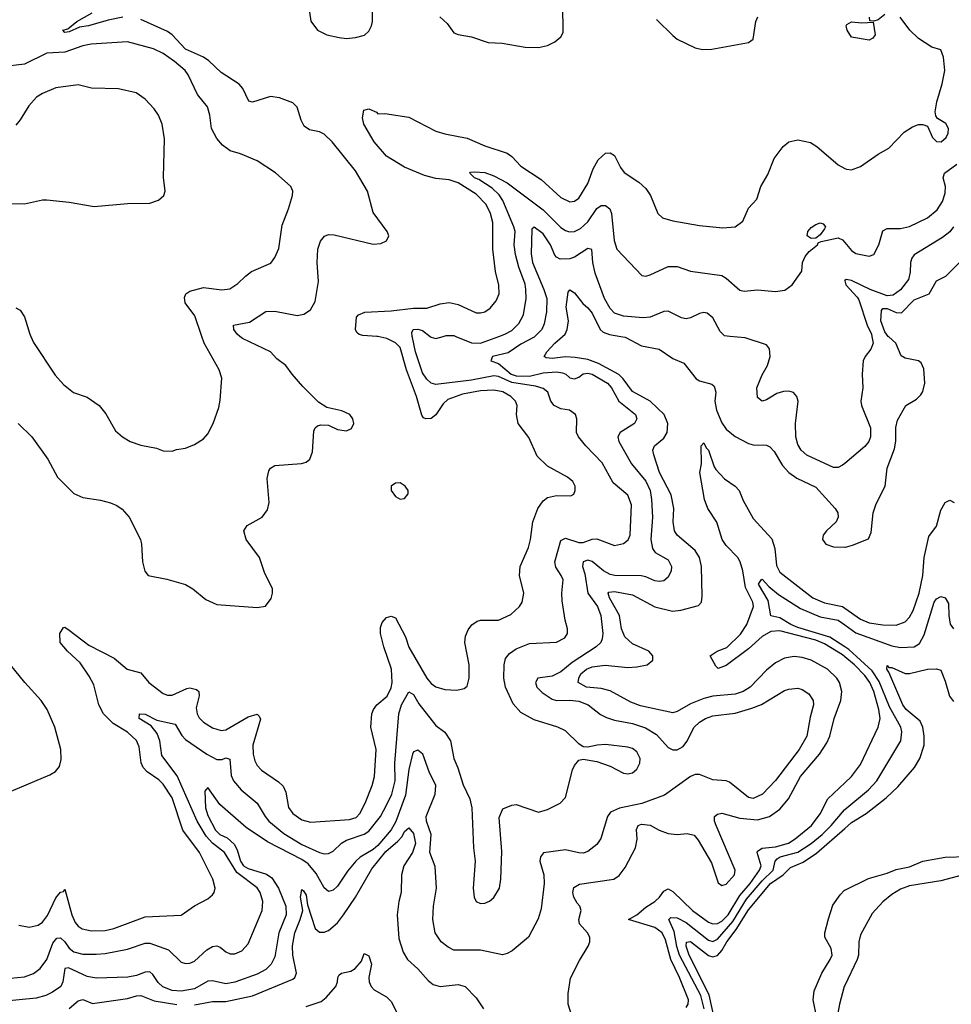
# Model space of a CAD drawing. Header units: inches. Extents: x 1173000 to 1307049, y 522583 to 678455.
# Tile 284 of 617: x 1256308 to 1260477, y 547010 to 551417. Entities that reach past the tile are written whole.
import ezdxf

# ---------------------------------------------------------------- set-up
doc = ezdxf.new("R2010")
doc.units = ezdxf.units.IN
doc.header["$MEASUREMENT"] = 0
for name, color, linetype in [('B2554', 7, 'Continuous'), ('B2555', 7, 'Continuous'), ('B2564', 7, 'Continuous'), ('B2565', 7, 'Continuous')]:
    doc.layers.add(name, color=color, linetype=linetype)

msp = doc.modelspace()

# ---------------------------------------------------------------- linework, layer by layer
at = {"layer": 'B2554', "color": 5}
for points, elevation in [([(1258613.3, 550000), (1258610, 549996.8), (1258550, 549964.5), (1258493.8, 549926.2), (1258423.9, 549910), (1258417, 549890), (1258450, 549879.1), (1258506.9, 549830), (1258530, 549822.5), (1258590, 549821), (1258650, 549836.5), (1258710, 549840.4), (1258736.7, 549836.7), (1258752.5, 549830), (1258770, 549813.6), (1258790, 549809.9), (1258810, 549817.1), (1258830, 549831.7), (1258850, 549835.1), (1258870, 549831.4), (1258938.9, 549790), (1258955.8, 549770), (1258989.6, 549709.6), (1259063.5, 549650), (1259069.8, 549630), (1259059.1, 549610), (1258994.5, 549570), (1258984.1, 549550), (1258989.8, 549530), (1259046.1, 549430), (1259110, 549351.9), (1259128.6, 549310), (1259135.7, 549270), (1259139.7, 549190), (1259132.6, 549090), (1259140.2, 549050), (1259152, 549032), (1259210, 548999.3), (1259224.6, 548970), (1259223.5, 548950), (1259210, 548921.7), (1259190, 548906.2), (1259170, 548902.6), (1259150, 548905.6), (1259110, 548924.1), (1259088.3, 548928.3), (1258971.1, 548928.9), (1258950, 548933.3), (1258920.7, 548950), (1258870, 548992.7), (1258850, 548997.8), (1258829.1, 548990.9), (1258826.8, 548970), (1258837.4, 548937.4), (1258850.3, 548850.3), (1258893.7, 548790), (1258908.2, 548750), (1258916.9, 548670), (1258914.8, 548645.2), (1258908.4, 548630), (1258887.5, 548610), (1258780.6, 548539.4), (1258730, 548497.8), (1258690, 548478.6), (1258626, 548470), (1258616.5, 548450), (1258622.8, 548430), (1258646, 548406), (1258690, 548376.2), (1258710, 548369.9), (1258770, 548371.9), (1258810, 548366.3), (1258852.2, 548350), (1258906.6, 548306.6), (1258933.2, 548293.2), (1258970, 548281.7), (1259050, 548267.5), (1259107.7, 548247.7), (1259157.3, 548217.3), (1259210, 548159.3), (1259230.2, 548149.8), (1259250.2, 548149.8), (1259276.7, 548163.3), (1259293.5, 548186.5), (1259326.2, 548250), (1259350, 548272.9), (1259376.5, 548290), (1259410, 548300.6), (1259510, 548313.1), (1259584.9, 548335.1), (1259627.8, 548352.2), (1259730, 548414.3), (1259750, 548421.3), (1259790, 548424.7), (1259810, 548419.6), (1259839.5, 548399.5), (1259858.7, 548370), (1259859.7, 548350), (1259845, 548295), (1259831.1, 548210), (1259796, 548150), (1259690, 548012), (1259631.6, 547950), (1259590, 547931.8), (1259570, 547936.3), (1259484.2, 548004.2), (1259470, 548010.2), (1259410, 548015.5), (1259350, 548038), (1259330, 548038.5), (1259309.8, 548030.2), (1259193.4, 547946.6), (1259091.9, 547908.1), (1258992.2, 547887.8), (1258951.1, 547870), (1258937.8, 547850), (1258908.4, 547751.6), (1258890, 547724.6), (1258850, 547694), (1258830, 547686.9), (1258810, 547688), (1258750, 547701.2), (1258651.5, 547688.5), (1258638.4, 547670), (1258636.2, 547650), (1258653.8, 547590), (1258655.5, 547550), (1258642.2, 547437.8), (1258627.5, 547392.5), (1258585.1, 547310), (1258511, 547249), (1258490, 547237), (1258468, 547232), (1258370, 547251.8), (1258250, 547252.2), (1258225, 547265), (1258194.6, 547290), (1258166.9, 547330), (1258157.2, 547390), (1258159.2, 547450), (1258172.6, 547530), (1258167.3, 547627.3), (1258143.7, 547690), (1258148.8, 547770), (1258128.2, 547830), (1258127.1, 547850), (1258167.6, 547950), (1258170.1, 547990), (1258139.6, 548050), (1258111.4, 548130), (1258090, 548147.9), (1258070, 548139.6), (1258066.1, 548130), (1258050, 548061.3), (1258034.2, 547945.8), (1257991.4, 547828.6), (1257970, 547790.6), (1257910, 547720.5), (1257890, 547703), (1257831.3, 547668.7), (1257811.9, 547650), (1257774.7, 547605.3), (1257730, 547538.5), (1257710, 547521.4), (1257690, 547515.6), (1257670, 547531.1), (1257634.9, 547594.9), (1257598.7, 547638.7), (1257570, 547658.3), (1257417, 547737), (1257321.6, 547801.6), (1257203.9, 547903.9), (1257150, 547980.7), (1257135.9, 547964.1), (1257139.4, 547890), (1257150, 547854.5), (1257184.5, 547790), (1257203.4, 547770), (1257235.7, 547755.7), (1257267, 547727), (1257281.8, 547701.8), (1257295.6, 547650), (1257310, 547629.5), (1257330, 547617.2), (1257412.1, 547592.1), (1257435.6, 547575.6), (1257465.6, 547530), (1257498.6, 547450), (1257499.7, 547410), (1257467.9, 547330), (1257450, 547222.4), (1257433, 547190), (1257410, 547166.1), (1257370, 547144.4), (1257270, 547108.7), (1257230, 547101.5), (1257170, 547115.4), (1257150, 547113.3), (1257090, 547078.7), (1257030, 547068.3), (1256990, 547071.8), (1256948.2, 547088.2), (1256927.1, 547107.1), (1256903.4, 547143.4), (1256890, 547155.8), (1256870, 547154.5), (1256830, 547138.7), (1256791.9, 547131.9), (1256650, 547127.3), (1256610, 547135), (1256526.8, 547173.2), (1256509.3, 547170), (1256500.4, 547110), (1256491.7, 547090), (1256455.3, 547064.7), (1256424.4, 547050), (1256381.9, 547038.1), (1256230, 547021.8)], 740), ([(1256266.4, 547126.4), (1256330, 547133.2), (1256370, 547148.6), (1256400.3, 547170), (1256429.9, 547210), (1256456.8, 547283.2), (1256474, 547306), (1256490, 547307.3), (1256510, 547290.1), (1256530, 547260.9), (1256550, 547245.3), (1256590, 547235), (1256650, 547233.8), (1256690, 547238.1), (1256790, 547257.3), (1256870, 547282.9), (1256890, 547283.1), (1256973.3, 547253.3), (1257030, 547198.9), (1257050, 547192.9), (1257070, 547194), (1257090, 547202.4), (1257145.5, 547254.5), (1257170, 547269.2), (1257190, 547271.4), (1257205.5, 547265.5), (1257230, 547244.9), (1257250, 547236.1), (1257270, 547235.5), (1257302, 547250), (1257330, 547281.3), (1257393.6, 547430), (1257395.7, 547470), (1257384.7, 547510), (1257370, 547531.1), (1257280.3, 547600.3), (1257224.1, 547690), (1257170, 547731.7), (1257142.9, 547762.9), (1257102.3, 547830), (1257012.2, 548032.2), (1256944.1, 548124.1), (1256935.1, 548190), (1256922.4, 548222.4), (1256896.5, 548256.5), (1256842.2, 548290), (1256843.7, 548310), (1256870, 548308.9), (1256922.3, 548282.3), (1257003.3, 548263.3), (1257032.9, 548212.9), (1257050, 548195.6), (1257145, 548130), (1257190, 548105.5), (1257214, 548106), (1257230, 548113.6), (1257247.7, 548107.7), (1257254, 548034), (1257265.1, 548010), (1257299.3, 547970), (1257371, 547910), (1257406.1, 547850), (1257422.8, 547830), (1257490, 547774.7), (1257570, 547724.6), (1257650, 547689.5), (1257670, 547684.2), (1257690, 547685.5), (1257710, 547696), (1257748.4, 547731.6), (1257770, 547744.7), (1257848.7, 547771.3), (1257870, 547785), (1257922.5, 547850), (1257950, 547900.7), (1257972.6, 547950), (1257987.6, 548010), (1257986.6, 548090), (1258004.3, 548310), (1258016.7, 548350), (1258050, 548408.9), (1258070, 548397.3), (1258094.5, 548354.5), (1258170, 548257.3), (1258210, 548227.6), (1258235.5, 548190), (1258250, 548110.8), (1258268.6, 548068.6), (1258292.4, 547992.4), (1258321.7, 547930), (1258331.6, 547890), (1258338.6, 547710), (1258346.4, 547650), (1258337.3, 547530), (1258341.1, 547490), (1258350, 547470.7), (1258370, 547461.6), (1258390, 547463.1), (1258410, 547472.2), (1258430, 547488.5), (1258454.5, 547530), (1258461.4, 547570), (1258465.6, 547694.4), (1258453.7, 547846.3), (1258470, 547884.9), (1258510, 547901.3), (1258530, 547903.7), (1258630, 547870.2), (1258670, 547881.6), (1258726.3, 547910), (1258750, 547935.5), (1258781.1, 548058.9), (1258790, 548079.3), (1258810, 548102.4), (1258830, 548107), (1258890, 548097.4), (1258950, 548076.5), (1259010, 548044.7), (1259030, 548041.3), (1259050, 548046.7), (1259070, 548063.1), (1259083.1, 548090), (1259084.4, 548110), (1259070, 548140.4), (1259050, 548154.8), (1259030, 548160.3), (1258930, 548172.3), (1258892, 548170), (1258850, 548160.5), (1258830, 548162.9), (1258810, 548176.3), (1258750, 548234.4), (1258716.2, 548250), (1258610, 548283.8), (1258550, 548316.4), (1258515.7, 548355.7), (1258481.4, 548430), (1258474.4, 548470), (1258475.5, 548530), (1258482.4, 548557.6), (1258499.2, 548580.8), (1258530, 548601.5), (1258590, 548624.6), (1258710, 548631.7), (1258747, 548650), (1258758.9, 548670), (1258759.7, 548690), (1258748.8, 548728.8), (1258735.5, 548815.5), (1258733.8, 548850), (1258739.3, 548910), (1258731.6, 548930), (1258706.7, 548966.7), (1258702.2, 548990), (1258730, 549085.7), (1258750, 549096.3), (1258810, 549077.3), (1258830, 549077.3), (1258870, 549091.8), (1258890, 549093.5), (1258970, 549063.8), (1259010, 549072.4), (1259030.4, 549089.6), (1259039.1, 549110), (1259046.4, 549246.4), (1259029.3, 549289.3), (1258963.9, 549343.9), (1258914.2, 549434.2), (1258841.1, 549510), (1258808.9, 549550), (1258799.4, 549570), (1258800.4, 549630), (1258795.8, 549650), (1258769, 549669), (1258730, 549676.1), (1258699.2, 549690), (1258685, 549710), (1258671.4, 549750), (1258650, 549766.3), (1258616.3, 549776.3), (1258510, 549793.7), (1258450, 549820.4), (1258430, 549823.9), (1258330, 549803.4), (1258170, 549784.9), (1258150, 549790.5), (1258130, 549808.4), (1258110, 549836.5), (1258079.3, 549930), (1258065.1, 549994.9), (1258064.6, 550000)], 760), ([(1256300.5, 549610), (1256361.6, 549550), (1256433.7, 549450), (1256476.9, 549370), (1256550, 549296.9), (1256590, 549278), (1256670, 549266.5), (1256715, 549255), (1256742.9, 549242.9), (1256765.9, 549225.9), (1256798, 549190), (1256848.2, 549090), (1256853.4, 549070), (1256857.6, 548990), (1256868.5, 548948.5), (1256882.8, 548930), (1256966.7, 548913.3), (1257049.3, 548889.3), (1257083.1, 548870), (1257141.3, 548821.3), (1257190, 548800.3), (1257370, 548785.7), (1257408.1, 548791.9), (1257433.9, 548826.1), (1257439.7, 548850), (1257438.7, 548870), (1257403.1, 548943.1), (1257380.4, 549010), (1257321.5, 549090), (1257311.6, 549130), (1257326.6, 549153.4), (1257392.3, 549190), (1257416.4, 549223.6), (1257424, 549256), (1257415.8, 549364.2), (1257422.5, 549397.5), (1257430, 549410.4), (1257450, 549422.4), (1257569.7, 549430.3), (1257590, 549437.1), (1257606.6, 549450), (1257617.7, 549482.3), (1257624.7, 549575.3), (1257630, 549591), (1257640.7, 549599.3), (1257655.5, 549604.5), (1257690, 549602), (1257730, 549583), (1257770, 549576.3), (1257793.1, 549586.9), (1257802.7, 549610), (1257798, 549630), (1257785.2, 549650), (1257750, 549667), (1257681.7, 549681.7), (1257644.7, 549704.7), (1257574.9, 549774.9), (1257526.6, 549830), (1257498.9, 549870), (1257459, 549899), (1257430, 549930.4), (1257304.6, 549990), (1257292.6, 550000)], 820), ([(1256303.6, 547363.6), (1256350, 547355), (1256390, 547364.3), (1256410, 547378), (1256432.2, 547407.8), (1256470, 547486.9), (1256490, 547512.2), (1256504.5, 547515.5), (1256510, 547524.7), (1256541.5, 547410), (1256556.6, 547376.6), (1256570, 547359.6), (1256587.3, 547347.3), (1256630, 547338.3), (1256690, 547340.8), (1256728.6, 547348.6), (1256870, 547401.2), (1257030, 547409.1), (1257090, 547450.3), (1257150, 547482), (1257170, 547499.3), (1257178.7, 547510), (1257182.6, 547530), (1257171.8, 547570), (1257112, 547690), (1257038.1, 547790), (1256990, 547933.5), (1256950, 547995), (1256930, 548014.7), (1256879.1, 548050), (1256860.5, 548070), (1256851.3, 548091.3), (1256843.2, 548163.2), (1256830.7, 548190.7), (1256790, 548227.5), (1256726.7, 548266.7), (1256682.5, 548310), (1256662.5, 548350), (1256639.7, 548439.7), (1256619.4, 548479.4), (1256578, 548538), (1256521.8, 548590), (1256489.7, 548630), (1256487, 548670), (1256503.9, 548696.1), (1256510, 548698), (1256530, 548684.9), (1256617.2, 548617.2), (1256730, 548559.3), (1256788.9, 548510), (1256850, 548494), (1256885.8, 548450), (1256950, 548401.8), (1256970, 548393.6), (1256990, 548393.2), (1257056.6, 548423.4), (1257070, 548426.1), (1257099, 548419), (1257110.1, 548410.1), (1257110.7, 548390.7), (1257097.1, 548337.1), (1257101.7, 548310), (1257111.7, 548291.7), (1257130, 548273), (1257170, 548247.3), (1257210, 548235.6), (1257230, 548238.9), (1257330, 548296.8), (1257370, 548308.7), (1257380.3, 548300.3), (1257386, 548286), (1257351.9, 548170), (1257352.8, 548130), (1257359.7, 548099.7), (1257370, 548078.3), (1257390, 548057.8), (1257465.7, 548005.7), (1257486.4, 547986.4), (1257499.1, 547959.1), (1257511.1, 547891.1), (1257530, 547864.1), (1257570, 547835.9), (1257610, 547824.8), (1257783.5, 547836.5), (1257813.2, 547846.8), (1257830, 547864.3), (1257854.3, 547910), (1257885, 547990), (1257895.4, 548030), (1257902.6, 548150), (1257879.9, 548250), (1257883.9, 548310), (1257891.6, 548330), (1257906.8, 548350), (1257952.3, 548390), (1257970, 548427.2), (1257974.4, 548450), (1257972.2, 548510), (1257937.4, 548610), (1257922.9, 548670), (1257923.1, 548696.9), (1257930, 548719.3), (1257950, 548742), (1257970, 548747.7), (1257990, 548739.3), (1258034.4, 548654.4), (1258050, 548608.5), (1258130, 548470.2), (1258150, 548446), (1258170, 548431), (1258210, 548419.3), (1258263.9, 548416.1), (1258297, 548423), (1258310, 548434), (1258319.8, 548470), (1258319.5, 548530), (1258300.2, 548630), (1258302.5, 548657.5), (1258314.1, 548685.9), (1258331.8, 548708.2), (1258355, 548725), (1258370, 548730.1), (1258450.2, 548730.2), (1258505.1, 548754.9), (1258545, 548790), (1258556.5, 548810), (1258563.7, 548850), (1258545.2, 548930), (1258547.6, 548970), (1258584.8, 549055.2), (1258594.1, 549090), (1258603.9, 549170), (1258627.3, 549230), (1258650, 549263.9), (1258670, 549279.1), (1258710, 549287.9), (1258774.2, 549285.8), (1258787, 549293), (1258793.3, 549310), (1258793.3, 549330), (1258783.7, 549350), (1258759.3, 549370), (1258670, 549418.5), (1258623.8, 549463.8), (1258586.6, 549546.6), (1258538, 549610), (1258530.7, 549650), (1258534.6, 549690), (1258527.2, 549710), (1258506.5, 549730), (1258470, 549752), (1258430, 549758.3), (1258370, 549755.7), (1258290, 549741.6), (1258223.4, 549716.6), (1258202.6, 549697.4), (1258170, 549649), (1258150, 549632.8), (1258125.1, 549630), (1258114.9, 549634.9), (1258106.8, 549646.8), (1258083.7, 549730), (1258038.6, 549850), (1258009.9, 549950), (1257990, 549971.3), (1257950.9, 549990), (1257910, 549999.8), (1257905.8, 550000)], 780), ([(1256358, 550000), (1256370, 549972.7), (1256466.7, 549826.7), (1256504.6, 549784.6), (1256548.2, 549748.2), (1256610, 549727), (1256664, 549690), (1256693.5, 549653.5), (1256737.3, 549577.3), (1256767.3, 549550), (1256802.8, 549530), (1256850, 549512.2), (1256919.5, 549499.5), (1256950, 549487.3), (1256990, 549486), (1257010, 549494), (1257050, 549499.1), (1257090, 549515.5), (1257130, 549540.5), (1257150, 549564), (1257173, 549610), (1257198.5, 549681.5), (1257205.6, 549714.4), (1257212.1, 549812.1), (1257201.1, 549850), (1257133.3, 549970), (1257122.9, 550000)], 840), ([(1258145, 550000), (1258150, 549996.3), (1258170, 549990.2), (1258202.6, 550000)], 760), ([(1258259.9, 550000), (1258330, 549970.7), (1258370, 549969.2), (1258452.4, 550000)], 760), ([(1258778.5, 546958.5), (1258763, 547010), (1258762.1, 547057.9), (1258773.1, 547126.9), (1258813.3, 547206.7), (1258852.4, 547270), (1258859.1, 547290), (1258859.1, 547310), (1258848.4, 547330), (1258813.8, 547370), (1258810.7, 547390), (1258820.7, 547430), (1258814.6, 547450), (1258802.6, 547462.6), (1258787.9, 547490), (1258783.1, 547510), (1258787.6, 547532.4), (1258812.7, 547547.3), (1258966.6, 547570), (1258990, 547586), (1259017.1, 547622.9), (1259063.4, 547710), (1259070.9, 547749.1), (1259067.4, 547792.6), (1259075, 547810), (1259090, 547816.9), (1259130, 547811.5), (1259170, 547789.2), (1259210, 547774.5), (1259250, 547769.5), (1259294.6, 547774.6), (1259326.7, 547766.7), (1259344.3, 547744.3), (1259403.1, 547643.1), (1259433.7, 547553.7), (1259450, 547541.7), (1259470, 547547.5), (1259506.6, 547590), (1259509.9, 547610), (1259424.1, 547810), (1259417.3, 547830), (1259417.7, 547850), (1259430, 547861.5), (1259450, 547865), (1259530, 547842.9), (1259610, 547835.1), (1259663.1, 547850), (1259710, 547883.7), (1259747.8, 547930), (1259802.2, 548030), (1259887.4, 548130), (1259920, 548180), (1259933, 548210), (1259952.3, 548290), (1259983, 548370), (1259986.7, 548410), (1259976.3, 548450), (1259964.7, 548470), (1259922.7, 548510), (1259850, 548550.3), (1259810, 548562.5), (1259773.5, 548566.5), (1259730, 548559.9), (1259690, 548538.5), (1259650, 548505.9), (1259576.6, 548430), (1259546.2, 548410), (1259510, 548398.1), (1259410, 548389.2), (1259370, 548379.1), (1259310, 548355.1), (1259250, 548320.1), (1259230, 548315.1), (1259086.3, 548346.3), (1259042.9, 548362.9), (1258950, 548413.6), (1258910, 548423), (1258844.7, 548430), (1258806.8, 548450), (1258809.4, 548470), (1258819.1, 548490), (1258843.7, 548510), (1258870, 548519.9), (1258927.4, 548527.4), (1259030, 548518.3), (1259070, 548520.1), (1259116.2, 548530), (1259141.5, 548550), (1259140.7, 548570), (1259123.5, 548590), (1259050, 548623), (1259015.6, 548655.6), (1259001.7, 548690), (1258992.6, 548750), (1258947, 548830), (1258942, 548850), (1258944.7, 548855.3), (1258970, 548858), (1259050, 548842.5), (1259150, 548789.7), (1259229.9, 548770.1), (1259266.2, 548773.8), (1259344.9, 548795.1), (1259358.7, 548810), (1259362.7, 548837.3), (1259359.2, 548970), (1259350.5, 549010), (1259330, 549042), (1259250.7, 549110), (1259238.8, 549130), (1259232.6, 549170), (1259234.5, 549230), (1259223.4, 549290), (1259170.7, 549390), (1259145.2, 549470), (1259141.3, 549490), (1259149, 549510), (1259190, 549543.7), (1259205.5, 549570), (1259208.6, 549610), (1259191.2, 549650), (1259130, 549709.2), (1259050, 549752.8), (1259008.5, 549810), (1258989.2, 549829.2), (1258897.9, 549877.9), (1258850, 549895.7), (1258794.2, 549905.8), (1258750, 549907.6), (1258690, 549900.8), (1258663.9, 549903.9), (1258655.1, 549910), (1258666.6, 549930), (1258702.7, 549970), (1258737.5, 550000)], 720), ([(1258997.8, 550000), (1259016.9, 549996.9), (1259090, 549957.9), (1259170, 549943.2), (1259230, 549901.4), (1259280.4, 549880.4), (1259335.5, 549810), (1259350, 549800.8), (1259405.4, 549785.4), (1259416.3, 549776.3), (1259423.2, 549750), (1259419.2, 549710), (1259426, 549670), (1259450, 549612.3), (1259470, 549585), (1259510, 549551.9), (1259570, 549519.8), (1259590, 549514.8), (1259650, 549513.5), (1259665.5, 549505.5), (1259683.9, 549483.9), (1259721.1, 549421.1), (1259749.3, 549390), (1259785.7, 549365.7), (1259870, 549324.3), (1259957.8, 549230), (1259969.1, 549210), (1259970.3, 549190), (1259962.3, 549170), (1259918, 549130), (1259903.5, 549110), (1259900.8, 549090), (1259914.9, 549070), (1259950, 549057.1), (1260000, 549056.9)], 720), ([(1260000, 549431.3), (1259990, 549423), (1259970, 549413.2), (1259950, 549412.4), (1259830, 549468.8), (1259805.3, 549490), (1259790, 549516), (1259780.4, 549550), (1259780.1, 549610), (1259791.2, 549710), (1259786, 549730), (1259770, 549748.7), (1259750, 549754.7), (1259726.3, 549753.7), (1259696.5, 549743.5), (1259650, 549715.8), (1259630, 549710.5), (1259610, 549726.8), (1259606.5, 549770), (1259630, 549827), (1259654.9, 549870), (1259666.5, 549910), (1259663.4, 549943.4), (1259650, 549962), (1259553.7, 549993.7), (1259485.8, 550000)], 740), ([(1260000, 548565.8), (1259990, 548574.1), (1259910, 548622.9), (1259870, 548640.1), (1259710, 548681.4), (1259670, 548678.3), (1259630, 548655.7), (1259570, 548600.6), (1259470, 548526.9), (1259432.9, 548512.9), (1259423.2, 548523.2), (1259398.2, 548570), (1259428.4, 548590), (1259472.8, 548607.2), (1259533.5, 548666.5), (1259561.4, 548710), (1259591.7, 548790), (1259588.3, 548810), (1259555.9, 548875.9), (1259544, 548950), (1259531.6, 548990), (1259521.2, 549010), (1259470, 549064.1), (1259451.9, 549090), (1259427.7, 549167.7), (1259387.3, 549230), (1259372, 549270), (1259352.1, 549390), (1259358.9, 549430), (1259357.6, 549510), (1259370, 549524), (1259380.5, 549500.5), (1259390, 549491), (1259415.5, 549415.5), (1259423.6, 549403.6), (1259462.6, 549362.6), (1259510, 549328.7), (1259528.3, 549310), (1259545.2, 549265.2), (1259590, 549185.3), (1259674, 549094), (1259687.8, 549050), (1259694.2, 548974.2), (1259710, 548945), (1259857.2, 548830), (1259910, 548806.7), (1259990.1, 548790.1), (1260000, 548783)], 680), ([(1260000, 548610), (1259932.7, 548652.7), (1259790, 548696.9), (1259758.4, 548710), (1259710, 548740.6), (1259670, 548748.3), (1259657.4, 548817.4), (1259613.6, 548890), (1259625.6, 548910), (1259630, 548912.9), (1259659.8, 548879.8), (1259704.1, 548844.1), (1259802.3, 548782.3), (1259890, 548744.7), (1259970, 548729.8), (1260000, 548708.4)], 660), ([(1256270, 547964.6), (1256442.7, 548037.3), (1256468.4, 548051.6), (1256485.9, 548074.1), (1256494.2, 548105.8), (1256491.8, 548150), (1256464.7, 548250), (1256430.9, 548330), (1256404.7, 548370), (1256330.9, 548450), (1256266.6, 548530)], 820), ([(1259290, 546995.2), (1259299.6, 547010), (1259301.5, 547030), (1259260.6, 547130), (1259221.8, 547210), (1259198.5, 547298.5), (1259183.4, 547330), (1259150, 547353.9), (1259032.4, 547390), (1259070, 547410.5), (1259110, 547445.4), (1259150, 547470.1), (1259171.5, 547490), (1259190, 547516.8), (1259210, 547526.3), (1259230, 547515.5), (1259319.1, 547430), (1259390, 547377.1), (1259410, 547370.1), (1259430, 547371.9), (1259450, 547382.4), (1259478.8, 547410), (1259530, 547496.7), (1259577.1, 547550), (1259619.2, 547610), (1259626.3, 547630), (1259607.6, 547690), (1259610, 547695.5), (1259631.1, 547708.9), (1259690, 547714.4), (1259748.6, 547731.4), (1259778.7, 547750), (1259851.3, 547810), (1259890, 547862), (1259924, 547930), (1260000, 548001.8)], 680), ([(1259370.2, 546989.8), (1259356.5, 547050), (1259260.6, 547230), (1259248.7, 547268.7), (1259236.5, 547336.5), (1259212.2, 547390), (1259222.1, 547397.9), (1259250, 547396.5), (1259290, 547375.6), (1259390, 547297.5), (1259410, 547291.7), (1259430, 547302.2), (1259498.8, 547381.2), (1259559.8, 547480.2), (1259630, 547563.4), (1259679.1, 547610), (1259688.7, 547650), (1259698.2, 547661.8), (1259711.6, 547670), (1259790, 547691.3), (1259850, 547730.4), (1259898.9, 547770), (1259939.3, 547810), (1259999.1, 547880.9), (1260000, 547881.7)], 660), ([(1257090, 547007.2), (1257170, 547023.1), (1257230, 547022.4), (1257350, 547048.3), (1257530, 547123.1), (1257539.1, 547130), (1257547, 547150), (1257529.9, 547229.9), (1257528.9, 547271.1), (1257538.7, 547330), (1257563.7, 547390), (1257574.6, 547430), (1257564.9, 547490), (1257570, 547524), (1257578.4, 547518.4), (1257590, 547498), (1257595.2, 547455.2), (1257630, 547349.2), (1257650, 547332.3), (1257670, 547332.6), (1257690, 547341), (1257730, 547374.4), (1257756.9, 547410), (1257810, 547490.1), (1257883.1, 547616.9), (1257946.3, 547693.7), (1258000.2, 547739.8), (1258018.8, 547761.3), (1258030, 547783.5), (1258050, 547799.2), (1258070, 547774.7), (1258079.6, 547730), (1258065.6, 547690), (1258027.6, 547630), (1258015.9, 547590), (1258014.7, 547510), (1258004, 547470), (1257997.2, 547410), (1258004.8, 547304.8), (1258023.7, 547243.7), (1258042.8, 547210), (1258090, 547169.2), (1258136.1, 547116.1), (1258158.4, 547098.4), (1258190.1, 547090.1), (1258270, 547098.6), (1258301.3, 547090), (1258350, 547038.9), (1258384, 546990)], 720), ([(1259420.5, 546930), (1259393, 547053), (1259304.3, 547230), (1259290.5, 547269.5), (1259292.4, 547287.6), (1259310, 547291.3), (1259390, 547228.7), (1259410, 547222.1), (1259430, 547228.4), (1259450, 547250.9), (1259473.1, 547290), (1259514.7, 547345.3), (1259570, 547433.1), (1259668, 547550), (1259724.4, 547590), (1259757.8, 547622.2), (1259813.7, 547646.3), (1259872.9, 547687.1), (1260000, 547797.6)], 640), ([(1259874.9, 546950), (1259859.4, 547030), (1259862.5, 547070), (1259896.9, 547150), (1259935, 547210), (1259943, 547230), (1259939.1, 547259.1), (1259911, 547311), (1259911.4, 547330), (1259926.9, 547393.1), (1259946.8, 547453.2), (1259979.3, 547500.7), (1259999.6, 547520.4), (1260000, 547520.6)], 620), ([(1257590, 547000.6), (1257656.9, 547023.1), (1257680.1, 547039.9), (1257723.1, 547090), (1257730.8, 547110), (1257730.9, 547130), (1257738.3, 547141.7), (1257747.8, 547150), (1257790, 547157.9), (1257809.9, 547170.1), (1257836.8, 547203.2), (1257850, 547237), (1257870, 547226.7), (1257881.9, 547190), (1257871, 547130), (1257872.5, 547110), (1257880.7, 547090), (1257894.4, 547074.4), (1257950, 547043.4), (1257970, 547022.1), (1257997, 546970)], 680), ([(1260000, 547094.1), (1259998, 547090), (1259977.1, 547010), (1259954.2, 546890)], 620), ([(1256528.9, 546991.1), (1256570, 547025.3), (1256590, 547030.8), (1256633.8, 547013.8), (1256790, 547036.2), (1256830, 547048.2), (1256850, 547048.7), (1256910, 547025.1), (1257011.2, 547008.8)], 720)]:
    msp.add_lwpolyline(points, dxfattribs=dict(at, elevation=elevation))
at = {"layer": 'B2554', "color": 5, "elevation": 820}
msp.add_lwpolyline([(1258010, 549343.7), (1257990, 549342.7), (1257971, 549330), (1257970.7, 549310), (1257990, 549283), (1258010, 549270.7), (1258030, 549274.8), (1258045.6, 549294.4), (1258046, 549310), (1258032.7, 549330)], close=True, dxfattribs=at)
at = {"layer": 'B2555', "color": 5}
for points, elevation in [([(1258188.6, 551430), (1258220.5, 551400.5), (1258250, 551359.3), (1258270.4, 551350.4), (1258330, 551340.3), (1258404.1, 551315.9), (1258467.3, 551312.7), (1258570, 551294), (1258630, 551292.4), (1258670, 551302.4), (1258702.3, 551317.7), (1258730, 551340.7), (1258739.4, 551360.6), (1258736.8, 551610)], 820), ([(1257592.4, 551532.4), (1257610.2, 551410.2), (1257640.4, 551370), (1257682.8, 551350), (1257738, 551338), (1257770, 551333.8), (1257810, 551337.1), (1257851.5, 551348.5), (1257870, 551365.5), (1257881.7, 551390), (1257886.8, 551410), (1257887.2, 551490)], 820), ([(1256770, 551428.5), (1256704.4, 551415.6), (1256615.5, 551390), (1256576, 551384), (1256530, 551363.2), (1256510, 551360.7), (1256500.7, 551370), (1256522.9, 551377.1), (1256564.2, 551410), (1256632.4, 551447.6)], 820), ([(1257292.6, 550000), (1257280.7, 550010), (1257265.7, 550030), (1257264.2, 550050), (1257336.8, 550063.2), (1257410, 550110.7), (1257450, 550113.1), (1257550, 550092.6), (1257580.2, 550099.8), (1257610, 550118.8), (1257630, 550156.5), (1257645.8, 550245.8), (1257638.5, 550330), (1257642.4, 550390), (1257654, 550426), (1257671.6, 550448.4), (1257690, 550455.2), (1257714.9, 550454.9), (1257890, 550412.7), (1257924.5, 550415.5), (1257950, 550427.3), (1257959.3, 550450), (1257952.3, 550470), (1257890, 550554), (1257863.7, 550650), (1257810, 550740.3), (1257706.4, 550870), (1257670, 550905.1), (1257650, 550914.8), (1257604.2, 550924.2), (1257580.6, 550940.6), (1257566.9, 550966.9), (1257550, 551025.1), (1257530, 551044.5), (1257470, 551067.5), (1257430, 551074), (1257350, 551048.7), (1257333.4, 551053.4), (1257306.3, 551110), (1257290, 551128.8), (1257210, 551181.3), (1257153.9, 551233.9), (1257129.9, 551249.9), (1257050, 551285.5), (1256990, 551349.3), (1256970, 551364.5), (1256850, 551418.3)], 820), ([(1259157.8, 551417.8), (1259230, 551346), (1259250.3, 551330.3), (1259330, 551291.8), (1259364.2, 551284.2), (1259405.5, 551285.5), (1259570, 551315.6), (1259590, 551330.5), (1259602.1, 551410), (1259610.4, 551429.6)], 820), ([(1257122.9, 550000), (1257091.3, 550091.3), (1257048.7, 550150), (1257045.6, 550174.4), (1257051.6, 550190), (1257070, 550202.3), (1257130, 550218), (1257212.1, 550207.9), (1257247.9, 550212.1), (1257284.2, 550235.8), (1257318, 550270), (1257346, 550290), (1257431.9, 550328.1), (1257450, 550353.4), (1257467.2, 550392.8), (1257482.8, 550497.2), (1257511.1, 550570), (1257528, 550630), (1257529.6, 550650), (1257520.9, 550670), (1257452.1, 550732.1), (1257370, 550786), (1257296.6, 550816.6), (1257249.7, 550829.7), (1257215.2, 550855.2), (1257190, 550885.1), (1257166.4, 550930), (1257158.8, 550990), (1257147.7, 551027.7), (1257103.2, 551083.2), (1257062.5, 551170), (1257048, 551190), (1257000.7, 551230), (1256950, 551265.4), (1256906.4, 551286.4), (1256790, 551318.2), (1256627.4, 551307.4), (1256590, 551300.2), (1256510, 551271.9), (1256430, 551266.9), (1256330, 551218.4), (1256230, 551206)], 840), ([(1256270, 550594.4), (1256330, 550593), (1256410, 550610.7), (1256430, 550610.7), (1256530, 550600.5), (1256640.8, 550580.8), (1256790, 550594), (1256890, 550596.4), (1256929.2, 550610), (1256953.2, 550630), (1256959.3, 550650), (1256951.1, 550711.1), (1256956.2, 550883.8), (1256945.1, 550950), (1256929.8, 550989.8), (1256910, 551018.7), (1256870, 551061.3), (1256829.8, 551089.8), (1256750, 551108.6), (1256630, 551111), (1256570, 551125.1), (1256470, 551112.4), (1256410, 551086.3), (1256383.8, 551070), (1256348.1, 551031.9), (1256310, 550969.5), (1256290, 550945.1)], 860), ([(1257905.8, 550000), (1257843.4, 550003.4), (1257827.6, 550007.6), (1257817.3, 550017.3), (1257810.6, 550030), (1257814.7, 550085.3), (1257823.8, 550096.2), (1257852.3, 550107.7), (1257970, 550113.8), (1258070, 550125.5), (1258130, 550126), (1258190, 550145.6), (1258230, 550150.8), (1258270, 550142.1), (1258350, 550105.6), (1258370, 550104.7), (1258390, 550110.2), (1258413.3, 550126.7), (1258440.6, 550159.4), (1258453.4, 550190), (1258451.4, 550228.6), (1258437.7, 550290), (1258425.3, 550390), (1258425.9, 550510), (1258414.9, 550550), (1258395, 550590), (1258350, 550636.7), (1258270, 550687.1), (1258230, 550700.7), (1258170, 550706.1), (1258119.3, 550719.3), (1258030, 550757.5), (1257950, 550806.6), (1257893.6, 550870), (1257847.5, 550950), (1257841.6, 550978.4), (1257848.3, 551011.7), (1257870, 551018), (1257904.1, 551004.1), (1257910, 550996), (1257942, 550998), (1258050, 550981.6), (1258170, 550918.6), (1258210, 550906), (1258310, 550886.8), (1258390, 550853), (1258490, 550819.8), (1258510, 550805.2), (1258550, 550761.8), (1258641.3, 550701.3), (1258730, 550621.8), (1258770, 550602.3), (1258790, 550604.5), (1258810, 550617.8), (1258850, 550683.6), (1258874.5, 550750), (1258896.8, 550790), (1258930, 550819.3), (1258950, 550821.6), (1258970, 550808.9), (1258996.3, 550756.3), (1259013.3, 550733.3), (1259078, 550690), (1259110, 550662), (1259130.2, 550630), (1259163.1, 550550), (1259184.9, 550530), (1259230, 550517.6), (1259350, 550496.5), (1259454, 550486), (1259509.7, 550490.3), (1259544, 550516), (1259570, 550574), (1259605.9, 550614.1), (1259624, 550670), (1259655.8, 550724.2), (1259683.5, 550796.5), (1259724.7, 550850), (1259750, 550871.2), (1259790, 550878.9), (1259847.3, 550867.3), (1259875.3, 550850), (1259970, 550767), (1260000, 550751.9)], 780), ([(1258452.4, 550000), (1258479.1, 550010), (1258510, 550026.7), (1258542.2, 550057.8), (1258563.2, 550096.8), (1258574.5, 550170), (1258573.6, 550210), (1258570, 550233.3), (1258541, 550310), (1258526.7, 550366.7), (1258521.3, 550410), (1258524.9, 550470), (1258519.9, 550490), (1258470, 550608.5), (1258454.1, 550634.1), (1258422.8, 550662.8), (1258362.7, 550702.7), (1258343.1, 550710), (1258322.2, 550730), (1258325.5, 550734.5), (1258343.2, 550736.8), (1258390, 550732.9), (1258430, 550718.7), (1258490, 550687.4), (1258650, 550565.9), (1258730, 550487.8), (1258750, 550473.1), (1258767.8, 550467.8), (1258790, 550468.8), (1258818, 550482), (1258850, 550512.3), (1258890, 550571.9), (1258910, 550586.1), (1258930, 550586.2), (1258948.4, 550570), (1258956.6, 550550), (1258968.5, 550428.5), (1258980.7, 550390), (1259091.9, 550271.9), (1259110, 550268.8), (1259130, 550274.6), (1259210, 550312.2), (1259250, 550312.3), (1259310, 550291.4), (1259450, 550271.8), (1259470, 550259.7), (1259530, 550206.9), (1259550, 550202.4), (1259610, 550207.9), (1259690, 550200.3), (1259732.6, 550207.4), (1259765.1, 550230), (1259808, 550292), (1259810.7, 550330), (1259822.5, 550357.5), (1259840.8, 550379.2), (1259878, 550410), (1259881.7, 550418.3), (1259894.9, 550425.1), (1259970, 550440.6), (1259990, 550432.6), (1260000, 550420.5)], 760), ([(1259485.8, 550000), (1259462.2, 550002.2), (1259442.1, 550022.1), (1259410, 550083.1), (1259383.7, 550103.7), (1259370, 550106.5), (1259350, 550102), (1259310, 550082.4), (1259290, 550078.6), (1259270, 550082.6), (1259210, 550112), (1259190, 550111.8), (1259130, 550086.4), (1259097.6, 550082.4), (1259010, 550090.7), (1258970, 550103.9), (1258950, 550125.2), (1258925.1, 550170), (1258883.5, 550283.5), (1258872.5, 550330), (1258868.3, 550388.3), (1258850, 550393.2), (1258790, 550355), (1258770, 550347.4), (1258725.9, 550345.9), (1258710, 550353.7), (1258702.9, 550362.9), (1258684, 550410), (1258650, 550458.3), (1258610, 550489.1), (1258599.7, 550480.3), (1258596.7, 550370), (1258602.3, 550330), (1258654, 550210), (1258666.4, 550170), (1258665.6, 550110), (1258655.4, 550055.4), (1258644.2, 550030), (1258613.3, 550000)], 740), ([(1260000, 550250.4), (1259999.3, 550250), (1260000, 550247.8)], 740), ([(1258737.5, 550000), (1258749.1, 550010), (1258758.5, 550030), (1258763.8, 550070), (1258752.8, 550130), (1258762.2, 550197.8), (1258770, 550208.4), (1258790, 550194.6), (1258827.6, 550147.6), (1258850, 550126.9), (1258870, 550103.6), (1258905, 550030), (1258918.6, 550018.6), (1258948, 550008), (1258997.8, 550000)], 720), ([(1256290, 550128), (1256310, 550117.3), (1256330, 550086.8), (1256353.6, 550010), (1256358, 550000)], 840), ([(1258064.6, 550000), (1258062.8, 550017.2), (1258069.4, 550030.6), (1258090, 550032.2), (1258110, 550026.1), (1258145, 550000)], 760), ([(1258202.6, 550000), (1258216, 550004), (1258250, 550004.1), (1258259.9, 550000)], 760)]:
    msp.add_lwpolyline(points, dxfattribs=dict(at, elevation=elevation))
at = {"layer": 'B2555', "color": 5, "elevation": 760}
msp.add_lwpolyline([(1259850, 550437.6), (1259832.3, 550450), (1259835.1, 550470), (1259850, 550487.3), (1259870, 550500.5), (1259890, 550507.7), (1259903, 550503), (1259914.4, 550490), (1259910, 550481.2), (1259890, 550454.5), (1259870, 550438.7)], close=True, dxfattribs=at)
at = {"layer": 'B2564', "color": 5}
for points, elevation in [([(1260000, 549056.9), (1260003.2, 549056.8), (1260035, 549065), (1260105.9, 549094.1), (1260118, 549122), (1260126.6, 549210), (1260141.2, 549250), (1260181.5, 549330), (1260189.2, 549410), (1260223, 549497), (1260229, 549531), (1260228.5, 549591.5), (1260235.5, 549624.5), (1260273.7, 549690), (1260321.3, 549718.7), (1260341.2, 549738.8), (1260350, 549753.1), (1260358.5, 549790), (1260354, 549854), (1260341.4, 549881.4), (1260330, 549891), (1260270, 549901.7), (1260252.2, 549912.2), (1260228.3, 549970), (1260197.2, 549997.2), (1260195, 550000)], 720), ([(1260121.2, 550000), (1260126.5, 549970), (1260117.1, 549942.9), (1260092.1, 549910), (1260082.8, 549890), (1260077.3, 549830), (1260081, 549770), (1260072.7, 549710), (1260075, 549690), (1260115.3, 549590), (1260115.8, 549550), (1260108, 549530), (1260090, 549506.2), (1260000, 549431.3)], 740), ([(1260000, 548783), (1260070, 548733.3), (1260110, 548717.6), (1260170.9, 548709.1), (1260230, 548706.9), (1260270, 548721.9), (1260290, 548742.7), (1260306.9, 548773.1), (1260332.8, 548850), (1260349.3, 548930), (1260355.8, 549010), (1260375.8, 549104.2), (1260410, 549150.4), (1260430, 549221.3), (1260450, 549256.9), (1260470, 549266), (1260490, 549256.5)], 680), ([(1260000, 548708.4), (1260050, 548672.9), (1260210, 548615.3), (1260250, 548606.5), (1260310, 548609.5), (1260334.6, 548625.4), (1260355.6, 548664.4), (1260399.6, 548810), (1260410, 548825.6), (1260430, 548835.5), (1260450, 548829.2), (1260464.2, 548804.2), (1260465.3, 548750), (1260471.9, 548711.9), (1260486.3, 548690)], 660), ([(1260000, 547881.7), (1260105.9, 547970), (1260144.1, 548010), (1260250.5, 548190), (1260255.6, 548230), (1260251, 548250), (1260201, 548341), (1260154.3, 548454.3), (1260123.1, 548503.1), (1260018.3, 548598.3), (1260000, 548610)], 660), ([(1260000, 548001.8), (1260029.9, 548030), (1260070, 548083.5), (1260149.4, 548250), (1260158.5, 548290), (1260153.2, 548330), (1260130.8, 548410), (1260112.1, 548450), (1260090, 548481.1), (1260043, 548530), (1260000, 548565.8)], 680), ([(1260000, 547797.6), (1260030, 547823.8), (1260095.7, 547864.3), (1260185.6, 547934.4), (1260237.1, 547982.9), (1260311.7, 548070), (1260335.6, 548110), (1260355.3, 548170), (1260356, 548210), (1260349, 548250), (1260336.8, 548276.8), (1260274.9, 548330), (1260260.2, 548350), (1260197.3, 548497.3), (1260188.1, 548510), (1260190, 548526), (1260197.5, 548517.5), (1260210, 548517.1), (1260270, 548490.9), (1260290, 548490.2), (1260370.2, 548510.2), (1260410, 548511.8), (1260430, 548506.4), (1260450, 548457.1), (1260469.1, 548389.1), (1260486.1, 548366.1)], 640), ([(1260000, 547520.6), (1260106.7, 547573.3), (1260190, 547596.4), (1260230, 547613.2), (1260290, 547625.7), (1260349.2, 547650.8), (1260450, 547668.8), (1260550, 547672)], 620), ([(1260570, 547599.8), (1260430, 547563.2), (1260290, 547540.2), (1260250, 547526), (1260210, 547501.4), (1260170, 547468.1), (1260123.2, 547416.8), (1260070, 547321.3), (1260063.6, 547290), (1260062.2, 547230), (1260056.2, 547210), (1260000, 547094.1)], 620)]:
    msp.add_lwpolyline(points, dxfattribs=dict(at, elevation=elevation))
at = {"layer": 'B2565', "color": 5}
for points, elevation in [([(1260000, 550751.9), (1260007.9, 550747.9), (1260030, 550745.7), (1260070, 550760.9), (1260150, 550815.8), (1260197.7, 550842.3), (1260266.3, 550913.7), (1260302.6, 550937.4), (1260330, 550947.9), (1260350, 550948.8), (1260370, 550940.5), (1260393.1, 550890), (1260410, 550871.8), (1260431.8, 550870), (1260454, 550890), (1260462.4, 550910), (1260463.9, 550930), (1260452, 550952), (1260415.8, 550975.8), (1260407, 550987), (1260404.4, 551004.4), (1260411.6, 551050), (1260436.2, 551130), (1260447.6, 551190), (1260442, 551250), (1260430, 551282), (1260390, 551294), (1260330, 551333.1), (1260291, 551370), (1260248.2, 551428.2)], 780), ([(1260179.6, 551440.4), (1260150, 551417.1), (1260130, 551411.4), (1260112.7, 551412.7), (1260111.4, 551428.6)], 780), ([(1260000, 550420.5), (1260030, 550384.2), (1260050, 550370.2), (1260110, 550358.2), (1260130, 550366.5), (1260152.4, 550410), (1260170, 550472.2), (1260190, 550482.8), (1260250, 550483.2), (1260290, 550491.5), (1260370, 550530.6), (1260413.7, 550566.3), (1260437, 550603), (1260450, 550641.6), (1260450.7, 550670), (1260440.5, 550710), (1260445.8, 550730), (1260501.4, 550770)], 760), ([(1260487, 550490), (1260470, 550467.3), (1260437.7, 550442.3), (1260310, 550365.2), (1260299.6, 550350), (1260294, 550330), (1260292.9, 550287.1), (1260284.9, 550255.1), (1260250, 550208), (1260216.2, 550183.8), (1260190, 550181.8), (1260114.3, 550210), (1260030, 550250.1), (1260006.2, 550253.8), (1260000, 550250.4)], 740), ([(1260195, 550000), (1260179.7, 550019.7), (1260161.9, 550070), (1260164.1, 550115.9), (1260170, 550125), (1260190, 550125.2), (1260230, 550106), (1260254.2, 550105.8), (1260310, 550163.3), (1260378.5, 550190), (1260410, 550249), (1260452.2, 550270), (1260513.8, 550330)], 720), ([(1260000, 550247.8), (1260005.3, 550230), (1260055.8, 550175.8), (1260062.7, 550162.7), (1260100.4, 550050), (1260119.5, 550010), (1260121.2, 550000)], 740)]:
    msp.add_lwpolyline(points, dxfattribs=dict(at, elevation=elevation))
at = {"layer": 'B2565', "color": 5, "elevation": 780}
msp.add_lwpolyline([(1260076.1, 551403.9), (1260127, 551407), (1260135.5, 551350), (1260125.3, 551334.7), (1260110, 551326), (1260030, 551339.3), (1260010.7, 551370), (1260006.9, 551390), (1260010, 551396.6), (1260030, 551407.8)], close=True, dxfattribs=at)

doc.saveas('drawing.dxf')
